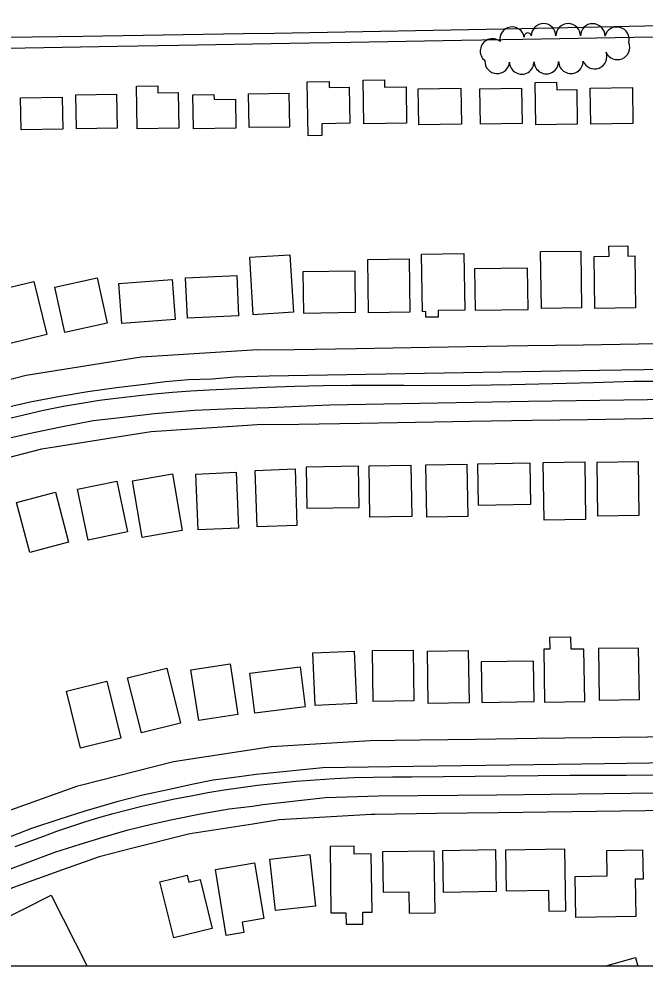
# Model space of a CAD drawing. Extents: x -25029 to 2274964, y -81170 to 687028.
# Drawn here: x 7512 to 8021, y -68748 to -67978 of the extents above; entities that cross this region are included whole.
import ezdxf

# ---------------------------------------------------------------- set-up
doc = ezdxf.new("R2010")
doc.units = 0
for name, color, linetype in [('60', 7, 'Continuous'), ('81911BEA - RW_X_Fee_RW', 7, 'Continuous'), ('BLDG', 7, 'Continuous'), ('GE_X_CL_2000', 7, 'Continuous'), ('ROAD', 7, 'Continuous'), ('TREES', 7, 'Continuous')]:
    doc.layers.add(name, color=color, linetype=linetype)

msp = doc.modelspace()

# ---------------------------------------------------------------- linework, layer by layer
at = {"layer": '60'}
msp.add_lwpolyline([(5251.64, -64748.36), (10251.64, -64748.36), (10251.64, -68748.36), (5251.64, -68748.36)], close=True, dxfattribs=at)
at = {"layer": '81911BEA - RW_X_Fee_RW'}
msp.add_line((7706.24, -68246.96), (7736.19, -68246.52), dxfattribs=at)
for points in [[(8506.16, -67983.89), (8466.87, -67984.66), (8421.87, -67985.46), (8376.88, -67986.27), (8331.89, -67987.07), (8286.89, -67987.88), (8241.9, -67988.68), (8196.9, -67989.49), (8151.91, -67990.29), (8106.92, -67991.1), (8061.92, -67991.9), (8011.93, -67992.8), (7966.93, -67993.6), (7921.94, -67994.41), (7871.95, -67995.3), (7826.95, -67996.11), (7781.96, -67996.91), (7731.96, -67997.76)], [(7731.96, -67997.76), (7686.97, -67998.51), (7641.98, -67999.32), (7591.98, -68000.21), (7546.99, -68001.02), (7502, -68001.82), (7457, -68002.63), (7428.66, -68003.13)], [(7736.19, -68246.52), (7786.18, -68245.77), (7831.18, -68245.04), (7876.17, -68244.32), (7926.17, -68243.51), (7971.16, -68242.78), (8016.16, -68242.06), (8066.15, -68241.25), (8111.15, -68240.53), (8156.15, -68239.8), (8201.14, -68239.07), (8246.14, -68238.35), (8291.13, -68237.62), (8336.13, -68236.9), (8381.12, -68236.17), (8418.44, -68235.57)], [(7706.24, -68246.96), (7611.4, -68252.94), (7517.55, -68267.77), (7425.49, -68291.31), (7336.04, -68323.37), (7249.94, -68363.61)], [(7709.69, -68307.78), (7739.62, -68307.29), (7789.61, -68306.49), (7834.61, -68305.76), (7879.6, -68305.04), (7929.6, -68304.23), (7974.59, -68303.5), (8019.59, -68302.78), (8069.58, -68301.97), (8114.58, -68301.25), (8159.57, -68300.52)], [(7709.69, -68307.78), (7689.66, -68309.05), (7639.81, -68312.22), (7619.43, -68313.52), (7590.21, -68318.19), (7540.87, -68326.06), (7530.12, -68327.78), (7492.25, -68337.58), (7443.87, -68350.09), (7442.56, -68350.43), (7388.08, -68370.19), (7357.53, -68381.27), (7275.84, -68420.07)], [(8163.34, -68560.33), (8118.34, -68560.91), (8073.34, -68561.49), (8023.34, -68562.13), (7978.35, -68562.71), (7933.35, -68563.28), (7883.35, -68563.93), (7838.36, -68564.5), (7797.73, -68565.03)], [(7797.73, -68565.03), (7717.28, -68569.86), (7637.65, -68582.25), (7561.94, -68601.47), (7559.53, -68602.08), (7483.63, -68629.18), (7410.59, -68663.27)], [(8114.34, -68620.97), (8076.8, -68621.45), (8021.8, -68622.15), (7961.8, -68622.92), (7901.81, -68623.69), (7851.82, -68624.34), (7801.82, -68624.98), (7798.5, -68625.02)], [(7798.5, -68625.02), (7751.95, -68627.82), (7723.72, -68629.51), (7702.26, -68632.85), (7652.86, -68640.53), (7649.69, -68641.03), (7604.38, -68652.53), (7577.07, -68659.46), (7547.21, -68670.12), (7506.51, -68684.65), (7438.65, -68716.41)]]:
    msp.add_lwpolyline(points, dxfattribs=at)
at = {"layer": 'BLDG'}
for points in [[(7764.26, -68028.52), (7764.34, -68033.45), (7780.72, -68033.2), (7781.16, -68062.55), (7758.24, -68062.89), (7758.39, -68072.57), (7747.11, -68072.74), (7746.44, -68028.79)], [(7809.26, -68027.19), (7809.35, -68033.16), (7826.89, -68032.9), (7827.33, -68062.48), (7792.65, -68063.01), (7792.12, -68027.45)], [(7949.49, -68029.15), (7949.58, -68035.4), (7965.85, -68035.16), (7966.27, -68063.38), (7932.5, -68063.89), (7931.98, -68029.42)], [(7624.87, -68032.04), (7624.96, -68037.79), (7641.51, -68037.55), (7641.95, -68066.59), (7607.95, -68067.1), (7607.43, -68032.3)], [(7871.53, -68034.1), (7871.97, -68063.4), (7837.26, -68063.92), (7836.81, -68034.63)], [(7886.96, -68034.55), (7920.95, -68034.03), (7921.39, -68062.77), (7887.39, -68063.28)], [(8011.13, -68033.56), (8011.57, -68062.78), (7977.21, -68063.3), (7976.76, -68034.08)], [(7547.03, -68041.42), (7547.42, -68067.31), (7513.51, -68067.81), (7513.13, -68041.92)], [(7591.33, -68038.98), (7591.74, -68066.62), (7558.6, -68067.12), (7558.19, -68039.47)], [(7670.56, -68039.07), (7670.62, -68043.16), (7688.07, -68042.9), (7688.42, -68066.66), (7653.79, -68067.18), (7653.37, -68039.33)], [(7731.97, -68065.6), (7699.08, -68066.09), (7698.67, -68038.51), (7731.56, -68038.02)], [(7969.09, -68166.52), (7969.79, -68212.68), (7937.15, -68213.17), (7936.46, -68167.01)], [(7992.24, -68170.71), (7992.11, -68162.45), (8007.45, -68162.22), (8007.57, -68170.6), (8013.06, -68170.51), (8013.7, -68212.71), (7980.72, -68213.21), (7980.08, -68170.89)], [(7732.36, -68169.63), (7735.21, -68216.36), (7702.59, -68218.35), (7699.74, -68171.62)], [(7829.4, -68172.86), (7830.05, -68216.39), (7796.42, -68216.9), (7795.77, -68173.37)], [(7874, -68168.61), (7874.7, -68214.51), (7853.11, -68214.83), (7853.19, -68220.3), (7843.05, -68220.46), (7842.98, -68215.86), (7840.23, -68215.9), (7839.52, -68169.13)], [(7743.47, -68216.98), (7785.87, -68216.34), (7785.36, -68182.91), (7742.97, -68183.55)], [(7883.15, -68214.75), (7926.26, -68214.1), (7925.75, -68180.44), (7882.64, -68181.1)], [(7524.01, -68191.18), (7534.56, -68234.57), (7502.47, -68242.38), (7491.92, -68198.98)], [(7541.06, -68196.02), (7575.42, -68188.37), (7583.6, -68225.11), (7549.24, -68232.76)], [(7593.2, -68193.01), (7636.42, -68189.73), (7638.88, -68222.14), (7595.66, -68225.42)], [(7647.39, -68188.29), (7689.05, -68186.39), (7690.54, -68219.22), (7648.88, -68221.12)], [(8015.82, -68337.88), (8016.52, -68381.76), (7983.08, -68382.29), (7982.38, -68338.41)], [(7736.52, -68343.89), (7738.1, -68389.87), (7705.73, -68390.99), (7704.14, -68345)], [(7746.02, -68375.83), (7788.78, -68375.15), (7788.25, -68341.69), (7745.49, -68342.37)], [(7830.84, -68340.71), (7831.5, -68382.47), (7797.54, -68383), (7796.87, -68341.25)], [(7876.43, -68340.05), (7877.1, -68382.53), (7843.71, -68383.06), (7843.03, -68340.58)], [(7885.55, -68373.27), (7928.4, -68372.59), (7927.87, -68339.19), (7885.02, -68339.87)], [(7972.35, -68338.14), (7973.1, -68385.04), (7939.31, -68385.58), (7938.57, -68338.68)], [(7636.67, -68347.91), (7644.55, -68394.03), (7612.18, -68399.57), (7604.3, -68353.45)], [(7688.52, -68346.52), (7690.51, -68391.92), (7657.73, -68393.36), (7655.74, -68347.96)], [(7591.37, -68353.68), (7600.05, -68395.1), (7568.07, -68401.8), (7559.4, -68360.38)], [(7541.48, -68362.87), (7552.22, -68403.43), (7520.57, -68411.81), (7509.83, -68371.25)], [(7972.43, -68532.98), (7971.76, -68490.42), (7961.32, -68490.58), (7961.17, -68480.85), (7943.75, -68481.12), (7943.9, -68490.5), (7938.98, -68490.57), (7939.66, -68533.5)], [(7784.63, -68492.06), (7786.55, -68534.71), (7753.03, -68536.22), (7751.11, -68493.57)], [(7832.63, -68491.18), (7833.29, -68532.61), (7800.27, -68533.13), (7799.61, -68491.7)], [(7877.56, -68491.57), (7878.23, -68534.11), (7845.04, -68534.63), (7844.37, -68492.1)], [(8016.89, -68531.54), (8016.22, -68489.56), (7983.53, -68490.08), (7984.2, -68532.06)], [(7632.19, -68505.92), (7643.36, -68550.58), (7611.45, -68558.56), (7600.29, -68513.9)], [(7683.64, -68502.31), (7690.11, -68543.56), (7658.21, -68548.57), (7651.74, -68507.32)], [(7744.74, -68537.44), (7703.81, -68542.6), (7699.71, -68510.04), (7740.63, -68504.88)], [(7888.53, -68533.79), (7931.3, -68533.11), (7930.78, -68500.25), (7888.01, -68500.93)], [(7583.26, -68516.59), (7594.76, -68562.97), (7561.99, -68571.09), (7550.49, -68524.71)], [(7778.01, -68704.98), (7778.12, -68714.35), (7791.85, -68714.18), (7791.73, -68704.5), (7799.2, -68704.41), (7798.62, -68657.16), (7784.67, -68657.34), (7784.59, -68650.85), (7765.06, -68651.09), (7765.72, -68705.13)], [(7857.15, -68688.12), (7900.41, -68687.43), (7899.88, -68653.82), (7856.62, -68654.51)], [(7908.44, -68687.04), (7942.78, -68686.5), (7943.05, -68703.79), (7957.09, -68703.56), (7956.29, -68653.31), (7907.92, -68654.08)], [(7990.59, -68674.97), (7990.27, -68654.38), (8019.48, -68653.91), (8019.86, -68677.66), (8013.4, -68677.77), (8013.89, -68708.13), (7965.13, -68708.91), (7964.6, -68675.38)], [(7748.48, -68657.72), (7753.12, -68699.67), (7720.75, -68703.26), (7716.11, -68661.31)], [(7808.17, -68688.22), (7829.07, -68687.89), (7829.34, -68705.31), (7850.67, -68704.97), (7849.87, -68654.87), (7807.65, -68655.54)], [(7703.61, -68664.43), (7711.06, -68709.77), (7693.41, -68712.67), (7694.79, -68721.08), (7680.55, -68723.42), (7671.73, -68669.67)], [(7648.8, -68674.47), (7650.17, -68680.06), (7659.21, -68677.84), (7669.01, -68717.74), (7637.77, -68725.41), (7626.59, -68679.92)]]:
    msp.add_lwpolyline(points, close=True, dxfattribs=at)
for points in [[(7455.21, -68748.36), (7448.85, -68735.74), (7538.16, -68690.76), (7567.21, -68748.36)], [(7988.8, -68748.36), (8013.75, -68741.34), (8015.71, -68748.36)]]:
    msp.add_lwpolyline(points, dxfattribs=at)
at = {"layer": 'GE_X_CL_2000'}
for points in [[(7499.76, -68303.52), (7515.8, -68299.73), (7531.88, -68296.13), (7548.01, -68292.74), (7562.72, -68290.26), (7577.47, -68288.01), (7588.45, -68286.52), (7607.06, -68284.24), (7621.9, -68282.71), (7636.77, -68281.43), (7651.65, -68280.38), (7666.55, -68279.58), (7689.75, -68278.36), (7712.95, -68277.37), (7736.17, -68276.59), (7759.39, -68276.04), (7782.62, -68275.71), (7803.83, -68275.58), (7825.05, -68275.64), (7846.27, -68275.91), (7879.52, -68275.58), (7912.76, -68275.08), (7946, -68274.41), (7979.24, -68273.55), (8012.46, -68272.52), (8056.25, -68272.32)], [(7508.72, -68651.15), (7520.12, -68647.13), (7531.35, -68642.83), (7542.65, -68638.72), (7554.02, -68634.81), (7565.46, -68631.1), (7576.96, -68627.6), (7588.52, -68624.3), (7600.14, -68621.2), (7611.81, -68618.31), (7625.16, -68615.24), (7638.56, -68612.37), (7651.99, -68609.72), (7665.47, -68607.27), (7678.98, -68605.04), (7692.53, -68603.01), (7706.1, -68601.2), (7721.72, -68599.48), (7737.36, -68598.01), (7753.02, -68596.78), (7768.69, -68595.79), (7784.39, -68595.04), (7800.09, -68594.54), (7815.8, -68594.28), (7831.51, -68594.27), (7960.24, -68592.99), (7983.16, -68593.15), (8006.08, -68593.06), (8028.98, -68592.74)]]:
    msp.add_lwpolyline(points, dxfattribs=at)
at = {"layer": 'ROAD'}
for points in [[(7480.98, -67992.83), (7563.71, -67991.76), (7694.52, -67989.51), (7719.75, -67989.14), (7920.94, -67985.38), (8285.01, -67977.55)], [(8239.09, -68259.94), (7984.5, -68263.67), (7715.56, -68268.44), (7705.74, -68268.55), (7687.28, -68269.28), (7669.18, -68270.66), (7649.7, -68271.37), (7631.03, -68272.98), (7611.76, -68275.47), (7591.23, -68277.93), (7567.95, -68281.08), (7545.35, -68284.81), (7520.96, -68289.64), (7487.87, -68297.1)], [(7488.7, -68322.03), (7519.87, -68314.9), (7544.59, -68309.95), (7572.3, -68304.45), (7594.1, -68301.96), (7622.14, -68298.62), (7654.65, -68296.08), (7685.93, -68294.66), (7715.18, -68293.98), (7764.59, -68291.57), (7926.58, -68288.82), (8430.71, -68281.55)], [(8153.39, -68581.33), (7970.11, -68583.97), (7832.98, -68585.86), (7759.18, -68587.01), (7710.71, -68591.87), (7704.91, -68592.53), (7689.14, -68594.79), (7669.81, -68597.08), (7653.88, -68600.48), (7632.97, -68605.02), (7612.58, -68609.25), (7591.47, -68614.67), (7565.54, -68622.44), (7545.03, -68628.89), (7521.89, -68636.48), (7499.81, -68645.11)], [(7496.07, -68672.46), (7518.08, -68664.4), (7541.05, -68655.67), (7561.56, -68649.22), (7581.23, -68643.25), (7600.58, -68637.53), (7620.73, -68632.72), (7636.67, -68629.07), (7659.48, -68624.52), (7683.03, -68620.49), (7701.85, -68618.24), (7710.33, -68617), (7761.29, -68611.28), (7804.53, -68609.78), (7900.92, -68609.08), (8075.66, -68606.97)]]:
    msp.add_lwpolyline(points, dxfattribs=at)
at = {"layer": 'TREES'}
for centre, radius, start, end in [((7938.87, -67991.46), 10, 359.89704, 179.89704), ((7958.87, -67991.49), 10, 359.89704, 179.89704), ((7978.87, -67991.53), 10, 359.89704, 179.89704), ((7913.32, -67994.18), 10, 10.02989, 190.02989), ((7926.02, -67991.94), 2.9, 9.91748, 189.91748), ((7998.51, -67994.21), 10, 344.52401, 164.52401), ((7897.29, -68003.78), 10, 51.81539, 231.81539), ((7998.94, -68000.79), 10, 202.97763, 22.97763), ((7980.4, -68008.29), 10, 201.08462, 21.08462), ((7901.09, -68012.19), 10, 176.84488, 356.84488), ((7921.08, -68012.6), 10, 180.81653, 0.81653), ((7941.07, -68012.31), 10, 180.81653, 0.81653), ((7961.07, -68012.03), 10, 180.81653, 0.81653)]:
    msp.add_arc(centre, radius, start, end, dxfattribs=at)

doc.saveas('drawing.dxf')
